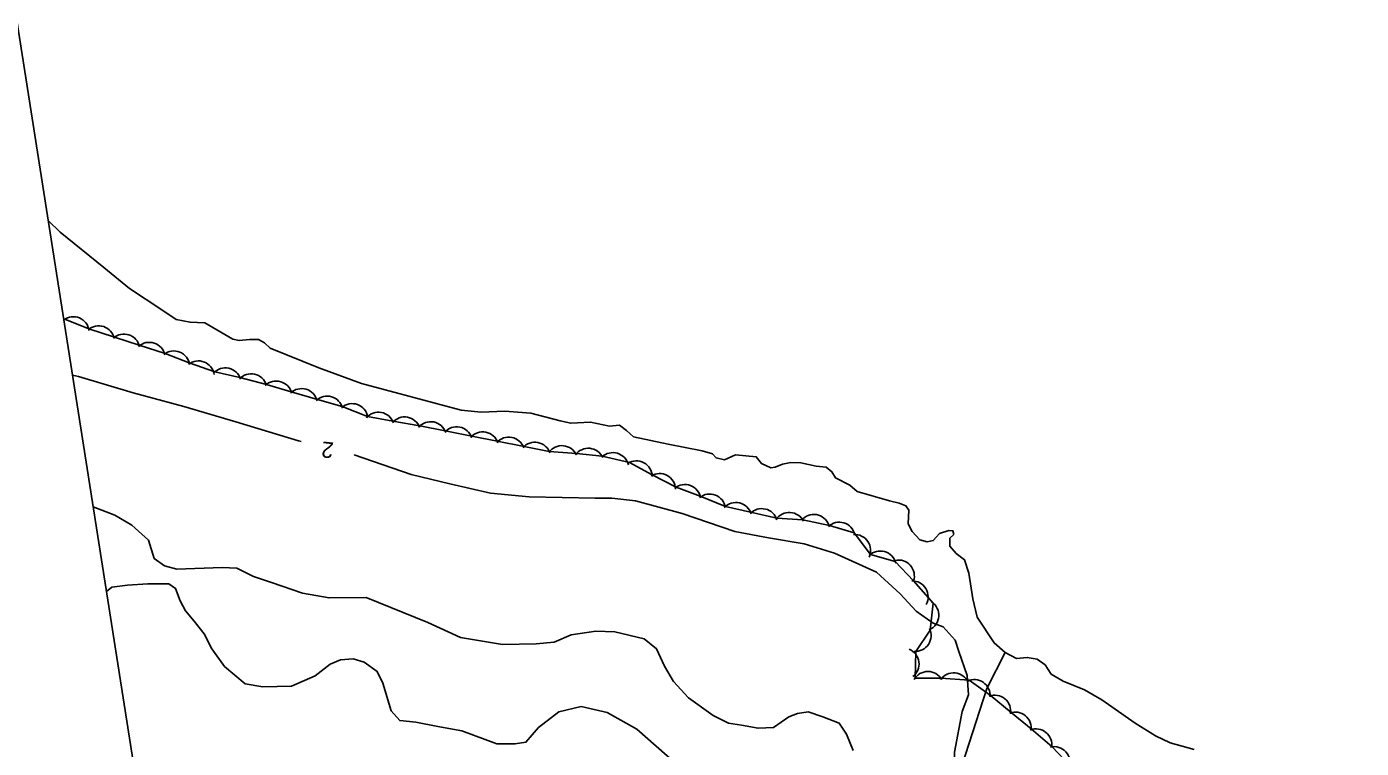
# Model space of a CAD drawing. Extents: x 643342 to 646936, y 5873857 to 5876103.
# Drawn here: x 643496.2 to 643747.6, y 5874616.5 to 5874752.3 of the extents above; entities that cross this region are included whole.
import ezdxf

# ---------------------------------------------------------------- set-up
doc = ezdxf.new("R2010")
doc.units = 0
for name, color, linetype in [('Niveau 2', 7, 'Continuous'), ('Niveau 4', 7, 'Continuous'), ('Niveau 44', 7, 'Continuous'), ('Niveau 60', 7, 'Continuous')]:
    doc.layers.add(name, color=color, linetype=linetype)

msp = doc.modelspace()

# ---------------------------------------------------------------- linework, layer by layer
at = {"layer": 'Niveau 2'}
for points in [[(643504.88, 5874686.74), (643506, 5874686.48), (643516.32, 5874683.39), (643525.85, 5874680.84), (643535.66, 5874677.95), (643547.45, 5874674.38), (643547.96, 5874674.25)], [(643557.89, 5874671.72), (643568.66, 5874668.02), (643575.94, 5874666.25), (643583.57, 5874664.52), (643590.85, 5874663.85), (643603.28, 5874663.55), (643606.41, 5874663.6)], [(643508.78, 5874661.93), (643512.84, 5874660.37), (643516.03, 5874658.47), (643519.19, 5874655.69)], [(643606.41, 5874663.6), (643610.91, 5874663.05), (643619.67, 5874660.68), (643629.6, 5874657.33), (643635.97, 5874656.09), (643642.68, 5874655.01), (643648.38, 5874653.21), (643656.27, 5874649.67), (643660.72, 5874645.56), (643663.77, 5874642.29), (643666.98, 5874640.02)], [(643519.19, 5874655.69), (643520.24, 5874652.23), (643522.18, 5874650.82), (643524.53, 5874650.19), (643533.04, 5874650.5), (643535.82, 5874650.4), (643538.97, 5874648.85)], [(643538.97, 5874648.85), (643542.33, 5874647.7), (643548.18, 5874645.68), (643553.19, 5874644.81), (643560.16, 5874644.85), (643571.77, 5874640.19), (643577.93, 5874637.35), (643585.86, 5874636.02), (643592.22, 5874636.13), (643595.55, 5874636.45), (643598.78, 5874637.86), (643603.41, 5874638.54), (643607.02, 5874638.39), (643612.55, 5874637.08), (643614.88, 5874635.22), (643616.38, 5874631.94), (643618.08, 5874629.04), (643620.88, 5874626), (643625.5, 5874622.65), (643628.39, 5874621.21), (643630.83, 5874620.83), (643633.99, 5874620.28), (643636.86, 5874620.43), (643639.8, 5874622.42), (643641.42, 5874623.06), (643643.43, 5874623.37), (643646.15, 5874622.41), (643649.26, 5874621.24), (643650.64, 5874619.17), (643651.87, 5874616.11)], [(643511.29, 5874646.02), (643512.26, 5874646.8), (643515.23, 5874647.2), (643519.05, 5874647.44), (643523.02, 5874647.45), (643524.3, 5874646.59), (643525.12, 5874644.22), (643526.14, 5874642.35)], [(643526.14, 5874642.35), (643527.77, 5874640.43), (643529.67, 5874638.04), (643531.14, 5874635.24), (643533.5, 5874631.91), (643537.41, 5874628.62), (643540.7, 5874628.07), (643546.09, 5874628.22), (643550.59, 5874630.11), (643553.39, 5874632.33), (643555.35, 5874633.13), (643557.73, 5874633.36), (643559.83, 5874632.7), (643562.27, 5874630.97), (643563.32, 5874628.75), (643564.89, 5874623.52), (643566.5, 5874621.72), (643569.53, 5874621.4), (643573.68, 5874620.57), (643578.19, 5874619.78), (643584.77, 5874617.35), (643588.25, 5874617.31), (643590.26, 5874617.62), (643592.64, 5874620.42), (643596.44, 5874623.34), (643600.67, 5874624.35), (643605.56, 5874623.23), (643611.12, 5874620.1), (643618.41, 5874613.71)], [(643666.98, 5874640.02), (643668.84, 5874639.34), (643671.11, 5874636.86), (643671.78, 5874634.72), (643673.38, 5874630.22), (643673.58, 5874626.57)], [(643673.58, 5874626.57), (643672.42, 5874623.4), (643670.94, 5874615.79), (643671.04, 5874613.36), (643671.76, 5874611.27), (643674.45, 5874610.67), (643676.89, 5874610.17), (643682.9, 5874607.32), (643686.28, 5874605.69), (643704.93, 5874591.35), (643715.07, 5874583.54), (643724.54, 5874576.52), (643733.35, 5874570.17), (643741.77, 5874565.5), (643750.08, 5874560.58), (643758.21, 5874555.03), (643768.03, 5874546.37), (643780.22, 5874534.91), (643791.83, 5874523.29), (643802.8, 5874513.32), (643808.42, 5874508.78)]]:
    msp.add_lwpolyline(points, dxfattribs=at)
at = {"layer": 'Niveau 4'}
for points in [[(643636.36, 5874669.3), (643634.6, 5874670.12), (643633.64, 5874671.38), (643629.75, 5874671.75), (643627.67, 5874670.82), (643626.07, 5874671.16), (643625.4, 5874671.95), (643623.42, 5874672.51), (643617.04, 5874673.75), (643610.52, 5874675.1), (643609.2, 5874676.33), (643607.91, 5874677.32), (643605.99, 5874677.14), (643602.43, 5874677.91), (643598.71, 5874677.68), (643596.74, 5874678.11), (643591.18, 5874679.55), (643586.31, 5874679.96), (643581.86, 5874679.78), (643578.09, 5874680.17), (643559.27, 5874685.17), (643551.26, 5874688.11), (643542.1, 5874691.81), (643541.03, 5874692.82), (643539.89, 5874693.45), (643538.2, 5874693.42), (643536.28, 5874693.24), (643535.05, 5874693.49), (643529.8, 5874696.58), (643527.01, 5874696.68), (643524.42, 5874697.18), (643521.71, 5874699.02), (643515.64, 5874703.02), (643510.79, 5874707.02), (643502.53, 5874713.66), (643500.3, 5874715.84)], [(643716.11, 5874616.26), (643711.56, 5874617.54), (643708.8, 5874618.87), (643705, 5874621.2), (643698.72, 5874625.62), (643695.43, 5874627.51), (643691.45, 5874629.1), (643689.16, 5874630.47), (643688.05, 5874632.2), (643686.51, 5874633.28), (643684.68, 5874633.6), (643682.65, 5874633.41), (643680.51, 5874634.55), (643678.43, 5874636.32), (643675.23, 5874641.17), (643674.44, 5874644.65), (643673.65, 5874649.48), (643672.83, 5874651.98), (643671.28, 5874653.19), (643670.07, 5874654.55), (643670.06, 5874656.02), (643670.84, 5874656.71), (643670.66, 5874657.43), (643669.93, 5874657.48), (643668.17, 5874656.95), (643666.97, 5874655.6), (643665.79, 5874655.37), (643664.43, 5874655.73), (643662.97, 5874657.31), (643662.24, 5874658.72), (643662.37, 5874661.31), (643661.82, 5874662.12), (643660.57, 5874662.62), (643658.72, 5874663.06), (643652.66, 5874664.82), (643651.23, 5874666.03), (643648.58, 5874667.38), (643647.87, 5874668.54), (643646.83, 5874669.43), (643644.89, 5874669.62), (643642.06, 5874670.21), (643640.13, 5874670.27), (643638.59, 5874670), (643637.2, 5874669.38), (643636.36, 5874669.3)], [(643554.64, 5874495.23), (643565.23, 5874502.43), (643574.04, 5874508.51), (643579.79, 5874512.4), (643585.02, 5874519.33), (643591.54, 5874530.23), (643596.72, 5874537.9), (643603.53, 5874551.02), (643612.74, 5874564.17), (643618.42, 5874577.27), (643624.15, 5874582.41), (643627.93, 5874585.45), (643630.64, 5874587.16), (643641.87, 5874600.41), (643646.94, 5874602.59), (643653.35, 5874603.2), (643656.61, 5874601.56), (643659.36, 5874600.36), (643664.39, 5874600.35), (643666.47, 5874601.28), (643669.73, 5874605.01), (643677.07, 5874627.72), (643680.51, 5874634.55)]]:
    msp.add_lwpolyline(points, dxfattribs=at)
at = {"layer": 'Niveau 44'}
for points in [[(643681.66, 5874623.22), (643677.67, 5874626.49), (643673.7, 5874629.29), (643668.38, 5874629.71), (643663.53, 5874629.71), (643663.68, 5874634.72), (643666.37, 5874638.76), (643666.97, 5874643.82), (643663.26, 5874647.99), (643659.81, 5874651.66), (643655.14, 5874653), (643652.09, 5874657.04), (643647.45, 5874658.45), (643642.38, 5874659.5), (643637.54, 5874659.82), (643632.56, 5874660.92), (643627.83, 5874662.02), (643623.09, 5874663.93), (643618.55, 5874665.66), (643614.01, 5874667.99), (643609.75, 5874670.31), (643604.6, 5874671.49), (643599.77, 5874671.96), (643594.66, 5874672.37), (643589.9, 5874673.31), (643584.85, 5874674.3), (643580.09, 5874675.24), (643575.04, 5874676.24), (643570.28, 5874677.17), (643565.2, 5874678.07), (643560.43, 5874678.93), (643555.64, 5874680.8), (643550.99, 5874682.17), (643546.05, 5874683.62), (643541.39, 5874684.99), (643536.4, 5874686.28), (643531.66, 5874687.34), (643526.86, 5874689.02), (643522.35, 5874690.83), (643517.43, 5874692.39), (643512.81, 5874693.89), (643507.93, 5874695.45), (643503.42, 5874697.27)], [(643752.56, 5874571.77), (643747.39, 5874573.69), (643742.57, 5874574.27), (643739.18, 5874577.13), (643736.5, 5874581.18), (643732.15, 5874583.91), (643727.73, 5874585.92), (643722.96, 5874587.53), (643719.26, 5874590.67), (643715.82, 5874594.6), (643711.55, 5874596.9), (643707.31, 5874599.72), (643703.47, 5874602.68), (643699.76, 5874606.24), (643696.14, 5874609.48), (643692.66, 5874613.23), (643689.37, 5874616.79), (643685.42, 5874620.14), (643681.66, 5874623.22)]]:
    msp.add_lwpolyline(points, dxfattribs=at)
for centre, start, end in [((643505.02, 5874694.73), 8.056, 126.2113), ((643505.02, 5874694.73), 8.056, 126.2113), ((643505.02, 5874694.73), 8.056, 126.2113), ((643509.82, 5874693.01), 11.9644, 131.9424), ((643509.82, 5874693.01), 11.9644, 131.9424), ((643509.82, 5874693.01), 11.9644, 131.9424), ((643514.57, 5874691.46), 11.9644, 131.9424), ((643514.57, 5874691.46), 11.9644, 131.9424), ((643514.57, 5874691.46), 11.9644, 131.9424), ((643519.33, 5874689.91), 11.9644, 131.9424), ((643519.33, 5874689.91), 11.9644, 131.9424), ((643519.33, 5874689.91), 11.9644, 131.9424), ((643523.95, 5874688.29), 8.0567, 128.0346), ((643523.95, 5874688.29), 8.0567, 128.0346), ((643523.95, 5874688.29), 8.0567, 128.0346), ((643528.58, 5874686.42), 8.0567, 128.0346), ((643528.58, 5874686.42), 8.0567, 128.0346), ((643528.58, 5874686.42), 8.0567, 128.0346), ((643533.64, 5874685.09), 17.3463, 137.3242), ((643533.64, 5874685.09), 17.3463, 137.3242), ((643533.64, 5874685.09), 17.3463, 137.3242), ((643538.52, 5874683.99), 17.3463, 137.3242), ((643538.52, 5874683.99), 17.3463, 137.3242), ((643538.52, 5874683.99), 17.3463, 137.3242), ((643543.23, 5874682.62), 13.6025, 133.5804), ((643543.23, 5874682.62), 13.6025, 133.5804), ((643543.23, 5874682.62), 13.6025, 133.5804), ((643548.02, 5874681.2), 13.6025, 133.5804), ((643548.02, 5874681.2), 13.6025, 133.5804), ((643548.02, 5874681.2), 13.6025, 133.5804), ((643552.82, 5874679.79), 13.6025, 133.5804), ((643552.82, 5874679.79), 13.6025, 133.5804), ((643552.82, 5874679.79), 13.6025, 133.5804), ((643557.51, 5874678.37), 10.0522, 130.0302), ((643557.51, 5874678.37), 10.0522, 130.0302), ((643557.51, 5874678.37), 10.0522, 130.0302), ((643562.5, 5874676.76), 19.7652, 139.7431), ((643562.5, 5874676.76), 19.7652, 139.7431), ((643562.5, 5874676.76), 19.7652, 139.7431), ((643567.42, 5874675.87), 19.7652, 139.7431), ((643567.42, 5874675.87), 19.7652, 139.7431), ((643567.42, 5874675.87), 19.7652, 139.7431), ((643572.32, 5874674.97), 18.8746, 138.8526), ((643572.32, 5874674.97), 18.8746, 138.8526), ((643572.32, 5874674.97), 18.8746, 138.8526), ((643577.22, 5874674.01), 18.8746, 138.8526), ((643577.22, 5874674.01), 18.8746, 138.8526), ((643577.22, 5874674.01), 18.8746, 138.8526), ((643582.13, 5874673.04), 18.8746, 138.8526), ((643582.13, 5874673.04), 18.8746, 138.8526), ((643582.13, 5874673.04), 18.8746, 138.8526), ((643587.03, 5874672.07), 18.8746, 138.8526), ((643587.03, 5874672.07), 18.8746, 138.8526), ((643587.03, 5874672.07), 18.8746, 138.8526), ((643591.94, 5874671.11), 18.8746, 138.8526), ((643591.94, 5874671.11), 18.8746, 138.8526), ((643591.94, 5874671.11), 18.8746, 138.8526), ((643597.04, 5874670.46), 24.465, 144.4429), ((643597.04, 5874670.46), 24.465, 144.4429), ((643597.04, 5874670.46), 24.465, 144.4429), ((643602.02, 5874669.97), 24.465, 144.4429), ((643602.02, 5874669.97), 24.465, 144.4429), ((643602.02, 5874669.97), 24.465, 144.4429), ((643606.63, 5874669.15), 13.2461, 133.2241), ((643606.63, 5874669.15), 13.2461, 133.2241), ((643606.63, 5874669.15), 13.2461, 133.2241), ((643611.04, 5874667.6), 1.4333, 121.4113), ((643611.04, 5874667.6), 1.4333, 121.4113), ((643611.04, 5874667.6), 1.4333, 121.4113), ((643615.43, 5874665.21), 1.4333, 121.4113), ((643615.43, 5874665.21), 1.4333, 121.4113), ((643615.43, 5874665.21), 1.4333, 121.4113), ((643620.19, 5874663.14), 9.1097, 129.0877), ((643620.19, 5874663.14), 9.1097, 129.0877), ((643620.19, 5874663.14), 9.1097, 129.0877), ((643624.86, 5874661.36), 9.1097, 129.0877), ((643624.86, 5874661.36), 9.1097, 129.0877), ((643624.86, 5874661.36), 9.1097, 129.0877), ((643629.8, 5874659.75), 16.8954, 136.8733), ((643629.8, 5874659.75), 16.8954, 136.8733), ((643629.8, 5874659.75), 16.8954, 136.8733), ((643634.67, 5874658.61), 16.8954, 136.8733), ((643634.67, 5874658.61), 16.8954, 136.8733), ((643634.67, 5874658.61), 16.8954, 136.8733), ((643639.84, 5874657.9), 26.2153, 146.1932), ((643639.84, 5874657.9), 26.2153, 146.1932), ((643639.84, 5874657.9), 26.2153, 146.1932), ((643644.48, 5874657.51), 13.14, 133.118), ((643644.48, 5874657.51), 13.14, 133.118), ((643644.48, 5874657.51), 13.14, 133.118), ((643649.26, 5874656.06), 13.14, 133.118), ((643649.26, 5874656.06), 13.14, 133.118), ((643649.26, 5874656.06), 13.14, 133.118), ((643652.18, 5874653.73), 334.5156, 94.4936), ((643652.18, 5874653.73), 334.5156, 94.4936), ((643652.18, 5874653.73), 334.5156, 94.4936), ((643656.99, 5874650.63), 14.0582, 134.0361), ((643656.99, 5874650.63), 14.0582, 134.0361), ((643656.99, 5874650.63), 14.0582, 134.0361), ((643660.41, 5874648.93), 341.9631, 101.941), ((643660.41, 5874648.93), 341.9631, 101.941), ((643660.41, 5874648.93), 341.9631, 101.941), ((643663.01, 5874645), 331.3431, 91.321), ((643663.01, 5874645), 331.3431, 91.321), ((643663.01, 5874645), 331.3431, 91.321), ((643665.02, 5874641.54), 295.4148, 55.3927), ((643665.02, 5874641.54), 295.4148, 55.3927), ((643665.02, 5874641.54), 295.4148, 55.3927), ((643663.56, 5874637.72), 266.3286, 26.3066), ((643663.56, 5874637.72), 266.3286, 26.3066), ((643663.56, 5874637.72), 266.3286, 26.3066), ((643661.3, 5874632.36), 307.4648, 67.4427), ((643661.3, 5874632.36), 307.4648, 67.4427), ((643661.3, 5874632.36), 307.4648, 67.4427), ((643665.96, 5874627.95), 30.0279, 150.0059), ((643665.96, 5874627.95), 30.0279, 150.0059), ((643665.96, 5874627.95), 30.0279, 150.0059), ((643670.81, 5874627.7), 24.7332, 144.7111), ((643670.81, 5874627.7), 24.7332, 144.7111), ((643670.81, 5874627.7), 24.7332, 144.7111), ((643674.67, 5874626.45), 354.861, 114.8389), ((643674.67, 5874626.45), 354.861, 114.8389), ((643674.67, 5874626.45), 354.861, 114.8389), ((643678.55, 5874623.48), 350.6791, 110.6571), ((643678.55, 5874623.48), 350.6791, 110.6571), ((643678.55, 5874623.48), 350.6791, 110.6571), ((643682.42, 5874620.31), 350.6791, 110.6571), ((643682.42, 5874620.31), 350.6791, 110.6571), ((643682.42, 5874620.31), 350.6791, 110.6571), ((643686.29, 5874617.15), 350.6791, 110.6571), ((643686.29, 5874617.15), 350.6791, 110.6571), ((643686.29, 5874617.15), 350.6791, 110.6571), ((643689.72, 5874613.81), 342.7749, 102.7529), ((643689.72, 5874613.81), 342.7749, 102.7529), ((643689.72, 5874613.81), 342.7749, 102.7529)]:
    msp.add_arc(centre, 3, start, end, dxfattribs=at)
at = {"layer": 'Niveau 60'}
msp.add_lwpolyline([(643367.26, 5875561.52), (646133.22, 5875996.67), (646397.42, 5874317.29), (643631.46, 5873882.15)], close=True, dxfattribs=at)

# ---------------------------------------------------------------- texts
at = {"layer": 'Niveau 2'}
msp.add_text('2', height=3, rotation=173.6353, dxfattribs=at).set_placement((643554.17, 5874674.02))

doc.saveas('drawing.dxf')
